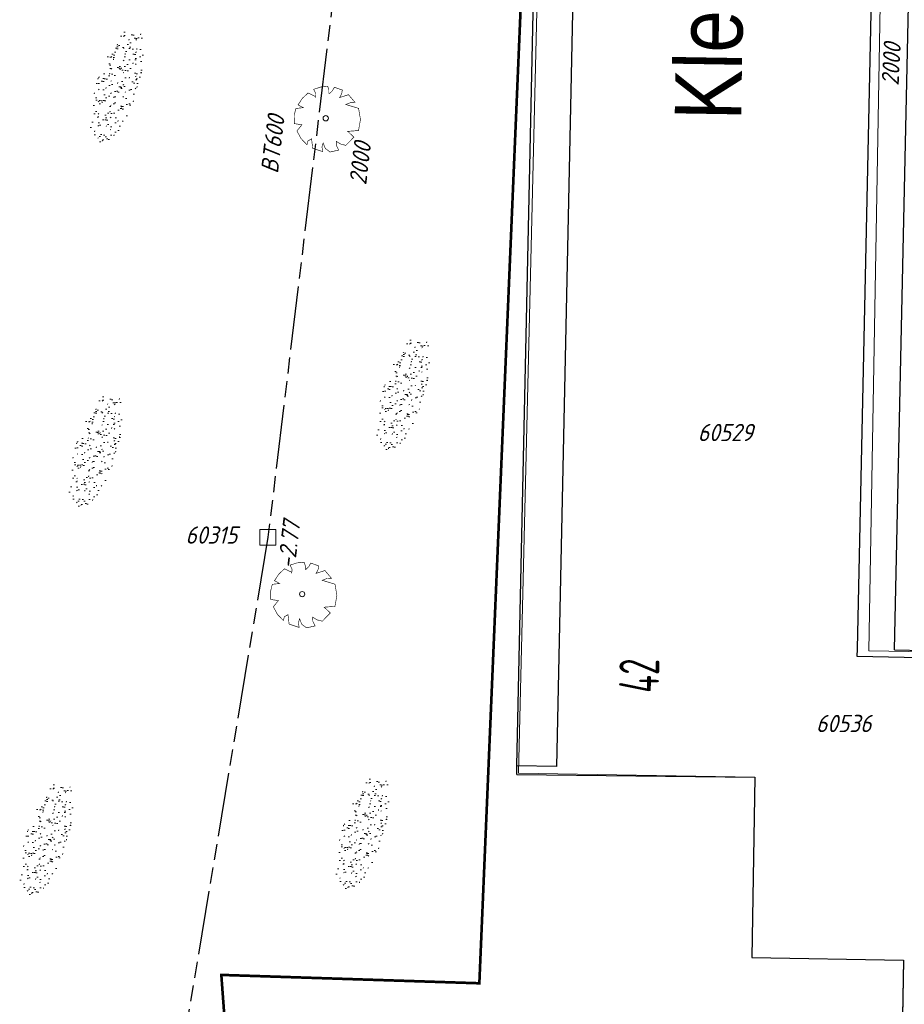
# Model space of a CAD drawing. Header units: metres. Extents: x 111546 to 149831, y 498798 to 507863.
# Tile 966 of 1056: x 111985 to 112018, y 501797 to 501834. Entities that reach past the tile are written whole.
import ezdxf
from ezdxf.enums import TextEntityAlignment as Align

# ---------------------------------------------------------------- set-up
doc = ezdxf.new("R2010")
doc.units = ezdxf.units.M
doc.linetypes.add('ACAD_ISO09W100', pattern=[45, 24, -3, 6, -3, 6, -3])
doc.linetypes.add('DASHDOT', pattern=[25.4, 12.7, -6.35, 0, -6.35])
doc.layers.add('0-kadastrale percelen', color=253, linetype='AI-KADASTRAAL', lineweight=9)
doc.layers.add('4-nw-gazon', color=7, linetype='Continuous', lineweight=5)
for name, color, linetype in [('0-werkgrens', 210, 'FENCELINE1'), ('2-bs-Put inspectie', 252, 'Continuous'), ('2-bs-Put inspectie nummer', 252, 'Continuous'), ('2-bs-Streng gemengd', 252, 'ACAD_ISO09W100'), ('2-bs-Streng gemengd  bobtot', 252, 'Continuous'), ('2-bs-Streng gemengd aanlegjaar', 252, 'Continuous'), ('2-bs-Streng gemengd diameter', 252, 'Continuous'), ('2-bs-Streng regenwater  aanlegjaar', 252, 'Continuous'), ('3-vw-HV-304010-Opbreken tegels-opp', 150, 'AI-KADASTRAAL'), ('B01_HOOFDGEBOUW', 1, 'Continuous'), ('B16_LUIFEL', 10, 'Continuous'), ('B26_HOOFDGEBOUW', 10, 'Continuous'), ('Q26_BOOM', 252, 'Continuous'), ('V02_KNTOPENVERH', 252, 'Continuous'), ('Z02_HUISNUMMER', 7, 'Continuous'), ('Z06_STRAATNAAM', 7, 'Continuous')]:
    doc.layers.add(name, color=color, linetype=linetype)
doc.styles.get("Standard").update_dxf_attribs({"font": 'isocp-ie.shx'})
doc.styles.add('Zaanstad', font='ARIALN.TTF')
doc.linetypes.add('AI-KADASTRAAL', pattern='A,5.5,-2,["K",Standard,S=1.8,R=0,X=0,Y=-0.9],-2,5.5,-2,[5,NLCS.SHX,S=0.75,R=0,X=0,Y=0],-2', length=19)
doc.linetypes.add('FENCELINE1', pattern='A,6.35,-2.54,[133,ltypeshp.shx,S=2.54,R=0,X=-2.54,Y=0],-2.54,25.4', length=36.83)

# ---------------------------------------------------------------- blocks, each defined once
blk = doc.blocks.new('Q26')
at = {"linetype": 'Continuous', "lineweight": 20, "const_width": 0.0225}
blk.add_lwpolyline([(0.757, 0.516), (1.237, 0.371), (1.308, -0.046), (1.235, -0.463), (0.83, -0.494), (1.061, -0.711), (0.757, -1.022), (0.565, -0.971), (0.395, -0.867), (0.404, -1.032), (0.49, -1.198), (0.163, -1.271), (-0.015, -1.136), (-0.097, -0.929), (-0.141, -1.084), (-0.112, -1.255), (-0.489, -1.131), (-0.532, -0.774), (-0.668, -0.854), (-0.707, -0.996), (-0.927, -0.766), (-1.083, -0.479), (-0.894, -0.246), (-1.181, -0.203), (-1.187, 0.104), (-1.122, 0.367), (-0.847, 0.398), (-1.04, 0.503), (-0.879, 0.749), (-0.663, 0.95), (-0.402, 0.826), (-0.388, 0.795), (-0.382, 0.942), (-0.452, 1.088), (-0.194, 1.172), (0.076, 1.199), (0.118, 1.07), (0.119, 0.935), (0.148, 0.935), (0.252, 1.031), (0.325, 1.167), (0.626, 1.059), (0.6, 0.925), (0.525, 0.78), (0.856, 0.885), (1.105, 0.593), (0.924, 0.584)], close=True, dxfattribs=at)
at = {"linetype": 'Continuous', "lineweight": 20}
blk.add_circle((0.001, -0.001), 0.0983, dxfattribs=at)
blk = doc.blocks.new('PUTVNB')
at = {"linetype": 'Continuous', "lineweight": 13}
blk.add_line((-0.008, -0.504), (-0.004, -0.498), dxfattribs=at)
at = {"linetype": 'Continuous', "lineweight": 13, "ltscale": 0.04, "flags": 128}
blk.add_lwpolyline([(-0.5, 0.5), (-0.5, -0.5), (0.5, -0.5), (0.5, 0.5), (-0.5, 0.5)], dxfattribs=at)
at = {"linetype": 'Continuous', "lineweight": 13}
blk.add_point((0, 0), dxfattribs=at)

msp = doc.modelspace()

# ---------------------------------------------------------------- hatches: boundary and pattern name
at = {"layer": '3-vw-HV-304010-Opbreken tegels-opp', "ltscale": 0.01}
h = msp.add_hatch(dxfattribs=at)
h.set_pattern_fill('GOST_GLASS', color=256, scale=0.08)
h.set_pattern_definition([(294.51638, (112010.33835, 501946.37295), (-0.2375469, -0.6359021), [0.4, -0.56]), (294.51638, (112010.27896, 501946.21397), (-0.2375469, -0.6359021), [0.16, -0.8]), (294.51638, (112010.49732, 501946.31356), (-0.2375469, -0.6359021), [0.16, -0.8])])
h.paths.add_polyline_path([(112009.1218, 501808.4036), (112009.155, 501810.3726), (112007.0173, 501810.4087), (112006.9842, 501808.4396)], flags=9)
at = {"layer": '4-nw-gazon', "ltscale": 0.1}
h = msp.add_hatch(dxfattribs=at)
h.set_pattern_fill('AGR-GRAS_GAZON', color=256, scale=0.25, angle=-113.13273, pattern_type=2)
h.set_pattern_definition([(241.78164, (112048.46312, 501732.5472), (0.2124434, -0.4326158), [0, -0.38, 0, -0.425, 0, -0.40625]), (211.78164, (112048.4631, 501732.5472), (-0.113171, -0.8250642), [0, -0.205, 0, -0.3425, 0, -0.13125]), (171.78164, (112048.7434, 501732.67363), (-0.7090806, -0.3214408), [0, -0.125, 0, -0.45, 0, -0.5875]), (161.78164, (112048.7434, 501732.6736), (-0.5948175, -0.5090546), [0, -0.0625, 0, -0.295, 0, -0.3375]), (255.28164, (112049.43364, 501731.94007), (0.2956015, -0.3487878), [0.0375, -0.523875]), (214.28164, (112048.65026, 501733.67655), (-0.0057321, -0.4571655), [0.0375, -0.523875])])
edge = h.paths.add_edge_path()
edge.add_ellipse((111988.4602, 501831.4539), major_axis=(-0.6872, -2.1913), ratio=0.3346445, start_angle=0, end_angle=360)
h = msp.add_hatch(dxfattribs=at)
h.set_pattern_fill('AGR-GRAS_GAZON', color=256, scale=0.25, angle=-113.13273, pattern_type=2)
h.set_pattern_definition([(241.78164, (112059.227, 501720.96685), (0.2124434, -0.4326158), [0, -0.38, 0, -0.425, 0, -0.40625]), (211.78164, (112059.227, 501720.96685), (-0.113171, -0.8250642), [0, -0.205, 0, -0.3425, 0, -0.13125]), (171.78164, (112059.5073, 501721.0933), (-0.7090806, -0.3214408), [0, -0.125, 0, -0.45, 0, -0.5875]), (161.78164, (112059.5073, 501721.0933), (-0.5948175, -0.5090546), [0, -0.0625, 0, -0.295, 0, -0.3375]), (255.28164, (112060.1975, 501720.35974), (0.2956015, -0.3487878), [0.0375, -0.523875]), (214.28164, (112059.41412, 501722.0962), (-0.0057321, -0.4571655), [0.0375, -0.523875])])
edge = h.paths.add_edge_path()
edge.add_ellipse((111999.224, 501819.8736), major_axis=(-0.6872, -2.1913), ratio=0.3346445, start_angle=0, end_angle=360)
h = msp.add_hatch(dxfattribs=at)
h.set_pattern_fill('AGR-GRAS_GAZON', color=256, scale=0.25, angle=-113.13273, pattern_type=2)
h.set_pattern_definition([(241.78164, (112047.65856, 501718.82923), (0.2124434, -0.4326158), [0, -0.38, 0, -0.425, 0, -0.40625]), (211.78164, (112047.65856, 501718.8292), (-0.113171, -0.8250642), [0, -0.205, 0, -0.3425, 0, -0.13125]), (171.78164, (112047.93886, 501718.95568), (-0.7090806, -0.3214408), [0, -0.125, 0, -0.45, 0, -0.5875]), (161.78164, (112047.93886, 501718.9557), (-0.5948175, -0.5090546), [0, -0.0625, 0, -0.295, 0, -0.3375]), (255.28164, (112048.62907, 501718.2221), (0.2956015, -0.3487878), [0.0375, -0.523875]), (214.28164, (112047.8457, 501719.9586), (-0.0057321, -0.4571655), [0.0375, -0.523875])])
edge = h.paths.add_edge_path()
edge.add_ellipse((111987.6556, 501817.736), major_axis=(-0.6872, -2.1913), ratio=0.3346445, start_angle=0, end_angle=360)
h = msp.add_hatch(dxfattribs=at)
h.set_pattern_fill('AGR-GRAS_GAZON', color=256, scale=0.25, angle=-113.13273, pattern_type=2)
h.set_pattern_definition([(241.78164, (112045.80654, 501704.22344), (0.2124434, -0.4326158), [0, -0.38, 0, -0.425, 0, -0.40625]), (211.78164, (112045.80654, 501704.22344), (-0.113171, -0.8250642), [0, -0.205, 0, -0.3425, 0, -0.13125]), (171.78164, (112046.08684, 501704.3499), (-0.7090806, -0.3214408), [0, -0.125, 0, -0.45, 0, -0.5875]), (161.78164, (112046.08684, 501704.3499), (-0.5948175, -0.5090546), [0, -0.0625, 0, -0.295, 0, -0.3375]), (255.28164, (112046.77705, 501703.61632), (0.2956015, -0.3487878), [0.0375, -0.523875]), (214.28164, (112045.99367, 501705.3528), (-0.0057321, -0.4571655), [0.0375, -0.523875])])
edge = h.paths.add_edge_path()
edge.add_ellipse((111985.8036, 501803.1302), major_axis=(-0.6872, -2.1913), ratio=0.3346445, start_angle=0, end_angle=360)
h = msp.add_hatch(dxfattribs=at)
h.set_pattern_fill('AGR-GRAS_GAZON', color=256, scale=0.25, angle=-113.13273, pattern_type=2)
h.set_pattern_definition([(241.78164, (112057.69735, 501704.44552), (0.2124434, -0.4326158), [0, -0.38, 0, -0.425, 0, -0.40625]), (211.78164, (112057.69735, 501704.4455), (-0.113171, -0.8250642), [0, -0.205, 0, -0.3425, 0, -0.13125]), (171.78164, (112057.97765, 501704.57198), (-0.7090806, -0.3214408), [0, -0.125, 0, -0.45, 0, -0.5875]), (161.78164, (112057.97765, 501704.572), (-0.5948175, -0.5090546), [0, -0.0625, 0, -0.295, 0, -0.3375]), (255.28164, (112058.66787, 501703.8384), (0.2956015, -0.3487878), [0.0375, -0.523875]), (214.28164, (112057.8845, 501705.5749), (-0.0057321, -0.4571655), [0.0375, -0.523875])])
edge = h.paths.add_edge_path()
edge.add_ellipse((111997.6944, 501803.3523), major_axis=(-0.6872, -2.1913), ratio=0.3346445, start_angle=0, end_angle=360)

# ---------------------------------------------------------------- linework, layer by layer
at = {"layer": '0-kadastrale percelen', "ltscale": 0.25}
for points in [[(112003.57, 501805.602), (112012.457, 501805.447), (112012.339, 501798.67), (112018.049, 501798.57), (112017.914, 501790.868), (112079.769, 501789.677), (112080.075, 501807.18), (112087.838, 501807.044), (112089.114, 501895.662), (112079.336, 501895.996)], [(112076.737, 501896.084), (112075.731, 501838.62), (112073.441, 501838.66), (112073.358, 501833.941), (112075.717, 501833.9), (112075.17, 501802.667), (112021.893, 501803.6), (112022.007, 501810.11), (112016.749, 501810.203), (112017.75, 501867.411)], [(112015.317, 501867.453), (112005.053, 501867.633), (112003.57, 501805.602)]]:
    msp.add_lwpolyline(points, dxfattribs=at)
at = {"layer": '0-werkgrens', "ltscale": 0.1, "const_width": 0.1}
msp.add_lwpolyline([(112003.4335, 501916.0308), (112000.4033, 501906.3211), (112005.3892, 501902.2465), (112010.0441, 501897.0953), (112008.8427, 501889.2294), (111998.0808, 501889.0741), (111993.7768, 501890.51), (111991.7989, 501884.0407), (111996.165, 501883.5487), (111995.7847, 501880.3557), (111992.6193, 501880.5525), (111991.8266, 501875.372), (112001.7684, 501875.0241), (112001.7416, 501871.5871), (112015.0771, 501871.458), (112015.0771, 501871.458), (112014.9536, 501867.4706), (112005.053, 501867.633), (112002.0915, 501797.6945), (111992.3838, 501798.0092), (111992.6597, 501794.264)], dxfattribs=at)
at = {"layer": '2-bs-Streng gemengd', "ltscale": 0.1, "flags": 128}
for points in [[(111997.977, 501846.257), (111994.1351, 501814.4748)], [(111994.1351, 501814.4748), (111988.101, 501778.263)]]:
    msp.add_lwpolyline(points, dxfattribs=at)
at = {"layer": 'B01_HOOFDGEBOUW'}
msp.add_line((112003.497, 501805.552), (112003.504, 501805.881), dxfattribs=at)
msp.add_lwpolyline([(112003.497, 501805.552), (112012.457, 501805.447), (112012.339, 501798.67), (112018.049, 501798.57), (112017.912, 501790.763), (112018.242, 501790.756)], dxfattribs=at)
at = {"layer": 'B16_LUIFEL'}
msp.add_line((112003.504, 501805.881), (112004.845, 501867.371), dxfattribs=at)
msp.add_lwpolyline([(112017.7127, 501810.2426), (112023.411, 501810.119), (112023.2962, 501804.7907)], dxfattribs=at)
at = {"layer": 'B26_HOOFDGEBOUW'}
for p, q in [((112016.313, 501810.273), (112017.546, 501867.414)), ((112016.307, 501809.993), (112016.313, 501810.273))]:
    msp.add_line(p, q, dxfattribs=at)
for points in [[(112004.845, 501867.371), (112006.304, 501867.34), (112004.994, 501805.848), (112003.504, 501805.881)], [(112021.466, 501803.43), (112021.605, 501809.878), (112016.307, 501809.993)]]:
    msp.add_lwpolyline(points, dxfattribs=at)
at = {"layer": 'V02_KNTOPENVERH'}
msp.add_lwpolyline([(112017.7127, 501810.2426), (112018.9716, 501868.5832), (112017.5719, 501868.6134)], dxfattribs=at)

# ---------------------------------------------------------------- block references
at = {"layer": '2-bs-Put inspectie', "xscale": 0.6, "yscale": 0.6, "zscale": 0.6}
msp.add_blockref('PUTVNB', (111994.1351, 501814.4748), dxfattribs=at)
at = {"layer": 'Q26_BOOM'}
for p in [(111996.311, 501830.245), (111995.424, 501812.34)]:
    msp.add_blockref('Q26', p, dxfattribs=at)

# ---------------------------------------------------------------- texts
at = {"layer": '2-bs-Put inspectie nummer', "oblique": 15}
for s, p in [('60529', (112010.3091, 501817.899)), ('60315', (111991.0345, 501814.0403)), ('60536', (112014.7589, 501806.9499))]:
    msp.add_text(s, height=0.65, dxfattribs=at).set_placement(p, align=Align.BOTTOM_LEFT)
at = {"layer": '2-bs-Streng gemengd  bobtot', "oblique": 15}
msp.add_text('-2.77', height=0.65, rotation=83.10737, dxfattribs=at).set_placement((111995.3359, 501813.2478), align=Align.BOTTOM_LEFT)
at = {"layer": '2-bs-Streng gemengd aanlegjaar', "oblique": 15}
msp.add_text('2000', height=0.65, rotation=83.10737, dxfattribs=at).set_placement((111998.0269, 501827.6881), align=Align.BOTTOM_LEFT)
at = {"layer": '2-bs-Streng gemengd diameter', "oblique": 15}
msp.add_text('BT600', height=0.65, rotation=83.10737, dxfattribs=at).set_placement((111994.7048, 501828.1232), align=Align.BOTTOM_LEFT)
at = {"layer": '2-bs-Streng regenwater  aanlegjaar', "oblique": 15}
msp.add_text('2000', height=0.65, rotation=86.72605, dxfattribs=at).set_placement((112018.059, 501831.4469), align=Align.BOTTOM_LEFT)
at = {"layer": 'Z02_HUISNUMMER', "linetype": 'DASHDOT', "width": 0.664894}
msp.add_text('42', height=1.5, rotation=89.03482, dxfattribs=at).set_placement((112008.844, 501808.615))
at = {"layer": 'Z06_STRAATNAAM', "linetype": 'DASHDOT', "style": 'Zaanstad'}
msp.add_text('Kleine Beer', height=2.5, rotation=89.06928, dxfattribs=at).set_placement((112011.9398, 501830.1541))

doc.saveas('drawing.dxf')
